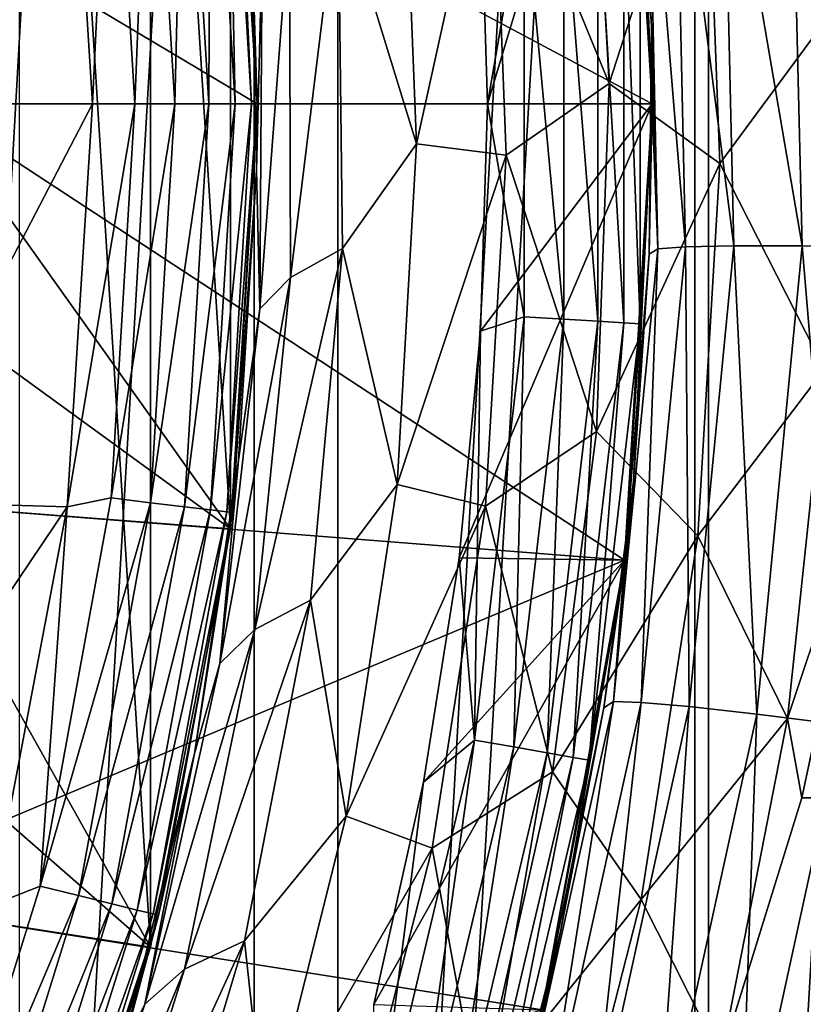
# Model space of a CAD drawing. Header units: millimetres. Extents: x -139 to 106, y -8 to 139.
# Tile 277 of 459: x 9.58 to 11.96, y 67.55 to 70.54. Entities that reach past the tile are written whole.
import ezdxf

# ---------------------------------------------------------------- set-up
doc = ezdxf.new("R2010")
doc.units = ezdxf.units.MM
doc.header["$LTSCALE"] = 53.842063
for name, color, linetype in [('157', 7, 'CONTINUOUS'), ('158', 7, 'CONTINUOUS'), ('159', 7, 'CONTINUOUS'), ('160', 7, 'CONTINUOUS'), ('161', 7, 'CONTINUOUS'), ('164', 7, 'CONTINUOUS'), ('165', 7, 'CONTINUOUS'), ('166', 7, 'CONTINUOUS'), ('167', 7, 'CONTINUOUS'), ('27', 7, 'CONTINUOUS'), ('36', 7, 'CONTINUOUS'), ('37', 7, 'CONTINUOUS'), ('38', 7, 'CONTINUOUS'), ('39', 7, 'CONTINUOUS'), ('497', 7, 'CONTINUOUS'), ('499', 7, 'CONTINUOUS'), ('80', 7, 'CONTINUOUS'), ('84', 7, 'CONTINUOUS'), ('85', 7, 'CONTINUOUS'), ('96', 7, 'CONTINUOUS'), ('97', 7, 'CONTINUOUS')]:
    doc.layers.add(name, color=color, linetype=linetype)

msp = doc.modelspace()

# ---------------------------------------------------------------- linework, layer by layer
at = {"layer": '157', "color": 7, "linetype": 'CONTINUOUS', "true_color": 0x33ccff}
for points in [[(9.2801, 69.6797, -40), (9.3, 70.2879, -40), (10.2188, 68.997, -39), (9.2801, 69.6797, -40)], [(10.2188, 68.997, -39), (9.3, 70.2879, -40), (10.3, 70.2879, -39), (10.2188, 68.997, -39)], [(9.2204, 69.074, -40), (9.2801, 69.6797, -40), (10.2188, 68.997, -39), (9.2204, 69.074, -40)], [(9.1213, 68.4735, -40), (9.2204, 69.074, -40), (9.9764, 67.7264, -39), (9.1213, 68.4735, -40)], [(9.9764, 67.7264, -39), (9.2204, 69.074, -40), (10.2188, 68.997, -39), (9.9764, 67.7264, -39)], [(8.9831, 67.8809, -40), (9.1213, 68.4735, -40), (9.9764, 67.7264, -39), (8.9831, 67.8809, -40)], [(9.5767, 66.4962, -39), (8.9831, 67.8809, -40), (9.9764, 67.7264, -39), (9.5767, 66.4962, -39)]]:
    msp.add_3dface(points, dxfattribs=at)
at = {"layer": '158', "color": 7, "linetype": 'CONTINUOUS', "true_color": 0x33ccff}
for points in [[(10.2188, 68.997, -39), (10.3, 70.2879, -39), (10.2188, 68.9969, -32), (10.2188, 68.997, -39)], [(10.2188, 68.9969, -32), (10.3, 70.2879, -39), (10.3, 70.2879, -32), (10.2188, 68.9969, -32)], [(9.9764, 67.7264, -39), (10.2188, 68.997, -39), (10.2188, 68.9969, -32), (9.9764, 67.7264, -39)], [(9.9764, 67.7263, -32), (9.9764, 67.7264, -39), (10.2188, 68.9969, -32), (9.9764, 67.7263, -32)], [(9.5767, 66.4962, -39), (9.9764, 67.7264, -39), (9.9764, 67.7263, -32), (9.5767, 66.4962, -39)], [(9.5767, 66.4962, -32), (9.5767, 66.4962, -39), (9.9764, 67.7263, -32), (9.5767, 66.4962, -32)]]:
    msp.add_3dface(points, dxfattribs=at)
at = {"layer": '159', "color": 7, "linetype": 'CONTINUOUS', "true_color": 0x33ccff}
for points in [[(10.2188, 71.5789, -32), (10.3, 70.2879, -32), (10.2188, 71.5788, -39), (10.2188, 71.5789, -32)], [(10.3, 70.2879, -32), (10.3, 70.2879, -39), (10.2188, 71.5788, -39), (10.3, 70.2879, -32)]]:
    msp.add_3dface(points, dxfattribs=at)
at = {"layer": '160', "color": 7, "linetype": 'CONTINUOUS', "true_color": 0x33ccff}
for points in [[(10.3, 70.2879, -39), (9.2801, 70.8961, -40), (10.2188, 71.5788, -39), (10.3, 70.2879, -39)], [(9.3, 70.2879, -40), (9.2801, 70.8961, -40), (10.3, 70.2879, -39), (9.3, 70.2879, -40)]]:
    msp.add_3dface(points, dxfattribs=at)
at = {"layer": '161', "color": 7, "linetype": 'CONTINUOUS', "true_color": 0x33ccff}
for points in [[(9.5767, 66.4962, -32), (9.9764, 67.7263, -32), (9.5767, 74.0796, -32), (9.5767, 66.4962, -32)], [(9.9764, 67.7263, -32), (9.9764, 72.8495, -32), (9.5767, 74.0796, -32), (9.9764, 67.7263, -32)], [(9.9764, 67.7263, -32), (10.2188, 68.9969, -32), (9.9764, 72.8495, -32), (9.9764, 67.7263, -32)], [(10.2188, 68.9969, -32), (10.2188, 71.5789, -32), (9.9764, 72.8495, -32), (10.2188, 68.9969, -32)], [(10.2188, 68.9969, -32), (10.3, 70.2879, -32), (10.2188, 71.5789, -32), (10.2188, 68.9969, -32)]]:
    msp.add_3dface(points, dxfattribs=at)
at = {"layer": '164', "color": 7, "linetype": 'CONTINUOUS', "true_color": 0x33ccff}
for points in [[(11.5, 70.2879, -30), (9.2204, 71.5018, -30), (11.4161, 71.6741, -30), (11.5, 70.2879, -30)], [(9.3, 70.2879, -30), (9.2204, 71.5018, -30), (11.5, 70.2879, -30), (9.3, 70.2879, -30)], [(9.2204, 69.074, -30), (9.3, 70.2879, -30), (11.4161, 68.9017, -30), (9.2204, 69.074, -30)], [(9.3, 70.2879, -30), (11.5, 70.2879, -30), (11.4161, 68.9017, -30), (9.3, 70.2879, -30)], [(8.9831, 67.8808, -30), (9.2204, 69.074, -30), (11.4161, 68.9017, -30), (8.9831, 67.8808, -30)], [(11.1658, 67.5356, -30), (8.9831, 67.8808, -30), (11.4161, 68.9017, -30), (11.1658, 67.5356, -30)], [(8.592, 66.7289, -30), (8.9831, 67.8808, -30), (11.1658, 67.5356, -30), (8.592, 66.7289, -30)]]:
    msp.add_3dface(points, dxfattribs=at)
at = {"layer": '165', "color": 7, "linetype": 'CONTINUOUS', "true_color": 0x33ccff}
for points in [[(11.5, 70.2879, -30), (11.4161, 71.6741, -30), (11.5, 70.2879, -28), (11.5, 70.2879, -30)], [(11.5, 70.2879, -28), (11.4161, 71.6741, -30), (11.4161, 71.6741, -28), (11.5, 70.2879, -28)]]:
    msp.add_3dface(points, dxfattribs=at)
at = {"layer": '166', "color": 7, "linetype": 'CONTINUOUS', "true_color": 0x33ccff}
for points in [[(11.4161, 68.9017, -30), (11.5, 70.2879, -30), (11.4161, 68.9017, -28), (11.4161, 68.9017, -30)], [(11.5, 70.2879, -30), (11.5, 70.2879, -28), (11.4161, 68.9017, -28), (11.5, 70.2879, -30)], [(11.1658, 67.5356, -30), (11.4161, 68.9017, -30), (11.1658, 67.5356, -28), (11.1658, 67.5356, -30)], [(11.1658, 67.5356, -28), (11.4161, 68.9017, -30), (11.4161, 68.9017, -28), (11.1658, 67.5356, -28)]]:
    msp.add_3dface(points, dxfattribs=at)
at = {"layer": '167', "color": 7, "linetype": 'CONTINUOUS', "true_color": 0x33ccff}
for points in [[(10.9783, 70.9788, -28), (11, 70.288, -28), (11.4161, 71.6741, -28), (10.9783, 70.9788, -28)], [(11, 70.288, -28), (11.5, 70.2879, -28), (11.4161, 71.6741, -28), (11, 70.288, -28)], [(10.9783, 69.5973, -28), (10.9133, 68.9094, -28), (11.5, 70.2879, -28), (10.9783, 69.5973, -28)], [(11.5, 70.2879, -28), (10.9133, 68.9094, -28), (11.4161, 68.9017, -28), (11.5, 70.2879, -28)], [(11, 70.288, -28), (10.9783, 69.5973, -28), (11.5, 70.2879, -28), (11, 70.288, -28)], [(10.8052, 68.2269, -28), (10.6544, 67.5524, -28), (11.4161, 68.9017, -28), (10.8052, 68.2269, -28)], [(10.6544, 67.5524, -28), (11.1658, 67.5356, -28), (11.4161, 68.9017, -28), (10.6544, 67.5524, -28)], [(10.9133, 68.9094, -28), (10.8052, 68.2269, -28), (11.4161, 68.9017, -28), (10.9133, 68.9094, -28)]]:
    msp.add_3dface(points, dxfattribs=at)
at = {"layer": '27', "color": 8, "linetype": 'CONTINUOUS'}
for points in [[(11.954, 68.1793, 18.3807), (100.5, 68.968, 18.6993), (12.1717, 69.2023, 18.7865), (11.954, 68.1793, 18.3807)], [(100.5, 67.0042, 17.831), (100.5, 68.968, 18.6993), (11.6218, 67.151, 17.9048), (100.5, 67.0042, 17.831)], [(11.6218, 67.151, 17.9048), (100.5, 68.968, 18.6993), (11.7096, 67.3901, 18.0218), (11.6218, 67.151, 17.9048)], [(11.7096, 67.3901, 18.0218), (100.5, 68.968, 18.6993), (11.954, 68.1793, 18.3807), (11.7096, 67.3901, 18.0218)]]:
    msp.add_3dface(points, dxfattribs=at)
at = {"layer": '36', "color": 8, "linetype": 'CONTINUOUS'}
for points in [[(11.3695, 70.3498, 19.4016), (11.309, 71.42, 19.71), (11.0147, 71.215, 19.873), (11.3695, 70.3498, 19.4016)], [(11.3695, 70.3498, 19.4016), (11.6618, 71.2556, 19.5174), (11.309, 71.42, 19.71), (11.3695, 70.3498, 19.4016)], [(11.7055, 70.107, 19.1797), (11.6618, 71.2556, 19.5174), (11.3695, 70.3498, 19.4016), (11.7055, 70.107, 19.1797)], [(11.7055, 70.107, 19.1797), (12.0421, 70.5636, 19.2461), (11.6618, 71.2556, 19.5174), (11.7055, 70.107, 19.1797)], [(10.7838, 70.1666, 19.8243), (10.7419, 71.218, 20.1489), (10.5462, 70.9412, 20.3903), (10.7838, 70.1666, 19.8243)], [(10.7838, 70.1666, 19.8243), (11.0147, 71.215, 19.873), (10.7419, 71.218, 20.1489), (10.7838, 70.1666, 19.8243)], [(11.056, 70.132, 19.5403), (11.0147, 71.215, 19.873), (10.7838, 70.1666, 19.8243), (11.056, 70.132, 19.5403)], [(11.056, 70.132, 19.5403), (11.3695, 70.3498, 19.4016), (11.0147, 71.215, 19.873), (11.056, 70.132, 19.5403)], [(10.2783, 70.9564, 21.4297), (10.298, 70.0865, 21.1616), (10.3155, 70.7716, 21.0381), (10.2783, 70.9564, 21.4297)], [(10.5462, 70.9412, 20.3903), (10.3986, 70.856, 20.7107), (10.4015, 69.7605, 20.3443), (10.5462, 70.9412, 20.3903)], [(10.5589, 69.849, 20.0295), (10.5462, 70.9412, 20.3903), (10.4015, 69.7605, 20.3443), (10.5589, 69.849, 20.0295)], [(10.5589, 69.849, 20.0295), (10.7838, 70.1666, 19.8243), (10.5462, 70.9412, 20.3903), (10.5589, 69.849, 20.0295)], [(10.3155, 70.7716, 21.0381), (10.3083, 69.6653, 20.6659), (10.3986, 70.856, 20.7107), (10.3155, 70.7716, 21.0381)], [(10.3986, 70.856, 20.7107), (10.3083, 69.6653, 20.6659), (10.4015, 69.7605, 20.3443), (10.3986, 70.856, 20.7107)], [(10.3155, 70.7716, 21.0381), (10.298, 70.0865, 21.1616), (10.3083, 69.6653, 20.6659), (10.3155, 70.7716, 21.0381)], [(12.0235, 69.4823, 18.8957), (12.0421, 70.5636, 19.2461), (11.7055, 70.107, 19.1797), (12.0235, 69.4823, 18.8957)], [(11.3306, 69.2931, 19.0244), (11.3695, 70.3498, 19.4016), (11.056, 70.132, 19.5403), (11.3306, 69.2931, 19.0244)], [(11.3306, 69.2931, 19.0244), (11.7055, 70.107, 19.1797), (11.3695, 70.3498, 19.4016), (11.3306, 69.2931, 19.0244)], [(10.725, 69.132, 19.4281), (10.7838, 70.1666, 19.8243), (10.5589, 69.849, 20.0295), (10.725, 69.132, 19.4281)], [(10.725, 69.132, 19.4281), (11.056, 70.132, 19.5403), (10.7838, 70.1666, 19.8243), (10.725, 69.132, 19.4281)], [(10.9932, 69.0659, 19.1346), (11.056, 70.132, 19.5403), (10.725, 69.132, 19.4281), (10.9932, 69.0659, 19.1346)], [(10.9932, 69.0659, 19.1346), (11.3306, 69.2931, 19.0244), (11.056, 70.132, 19.5403), (10.9932, 69.0659, 19.1346)], [(10.298, 70.0865, 21.1616), (10.243, 69.2055, 20.8338), (10.3083, 69.6653, 20.6659), (10.298, 70.0865, 21.1616)], [(11.6386, 68.9755, 18.7677), (11.7055, 70.107, 19.1797), (11.3306, 69.2931, 19.0244), (11.6386, 68.9755, 18.7677)], [(11.6386, 68.9755, 18.7677), (12.0235, 69.4823, 18.8957), (11.7055, 70.107, 19.1797), (11.6386, 68.9755, 18.7677)], [(10.4616, 68.7801, 19.5911), (10.5589, 69.849, 20.0295), (10.2925, 68.691, 19.8996), (10.4616, 68.7801, 19.5911)], [(10.5589, 69.849, 20.0295), (10.4015, 69.7605, 20.3443), (10.2925, 68.691, 19.8996), (10.5589, 69.849, 20.0295)], [(10.4616, 68.7801, 19.5911), (10.725, 69.132, 19.4281), (10.5589, 69.849, 20.0295), (10.4616, 68.7801, 19.5911)], [(10.3083, 69.6653, 20.6659), (10.1864, 68.588, 20.2148), (10.4015, 69.7605, 20.3443), (10.3083, 69.6653, 20.6659)], [(10.4015, 69.7605, 20.3443), (10.1864, 68.588, 20.2148), (10.2925, 68.691, 19.8996), (10.4015, 69.7605, 20.3443)], [(10.3083, 69.6653, 20.6659), (10.243, 69.2055, 20.8338), (10.1864, 68.588, 20.2148), (10.3083, 69.6653, 20.6659)], [(11.9104, 68.4204, 18.4851), (12.0235, 69.4823, 18.8957), (11.6386, 68.9755, 18.7677), (11.9104, 68.4204, 18.4851)], [(11.9104, 68.4204, 18.4851), (12.1717, 69.2023, 18.7865), (12.0235, 69.4823, 18.8957), (11.9104, 68.4204, 18.4851)], [(11.1965, 68.2587, 18.5837), (11.3306, 69.2931, 19.0244), (10.9932, 69.0659, 19.1346), (11.1965, 68.2587, 18.5837)], [(11.1965, 68.2587, 18.5837), (11.6386, 68.9755, 18.7677), (11.3306, 69.2931, 19.0244), (11.1965, 68.2587, 18.5837)], [(10.243, 69.2055, 20.8338), (10.1093, 68.3147, 20.4422), (10.1864, 68.588, 20.2148), (10.243, 69.2055, 20.8338)], [(11.954, 68.1793, 18.3807), (12.1717, 69.2023, 18.7865), (11.9104, 68.4204, 18.4851), (11.954, 68.1793, 18.3807)], [(10.5707, 68.1239, 18.9667), (10.725, 69.132, 19.4281), (10.4616, 68.7801, 19.5911), (10.5707, 68.1239, 18.9667)], [(10.5707, 68.1239, 18.9667), (10.9932, 69.0659, 19.1346), (10.725, 69.132, 19.4281), (10.5707, 68.1239, 18.9667)], [(10.8313, 68.0264, 18.6623), (10.9932, 69.0659, 19.1346), (10.5707, 68.1239, 18.9667), (10.8313, 68.0264, 18.6623)], [(10.8313, 68.0264, 18.6623), (11.1965, 68.2587, 18.5837), (10.9932, 69.0659, 19.1346), (10.8313, 68.0264, 18.6623)], [(11.466, 67.8709, 18.2878), (11.6386, 68.9755, 18.7677), (11.1965, 68.2587, 18.5837), (11.466, 67.8709, 18.2878)], [(11.466, 67.8709, 18.2878), (11.9104, 68.4204, 18.4851), (11.6386, 68.9755, 18.7677), (11.466, 67.8709, 18.2878)], [(10.2613, 67.7458, 19.0834), (10.4616, 68.7801, 19.5911), (10.0794, 67.6595, 19.3854), (10.2613, 67.7458, 19.0834)], [(10.4616, 68.7801, 19.5911), (10.2925, 68.691, 19.8996), (10.0794, 67.6595, 19.3854), (10.4616, 68.7801, 19.5911)], [(10.2613, 67.7458, 19.0834), (10.5707, 68.1239, 18.9667), (10.4616, 68.7801, 19.5911), (10.2613, 67.7458, 19.0834)], [(10.1864, 68.588, 20.2148), (9.9587, 67.5526, 19.6939), (10.2925, 68.691, 19.8996), (10.1864, 68.588, 20.2148)], [(10.2925, 68.691, 19.8996), (9.9587, 67.5526, 19.6939), (10.0794, 67.6595, 19.3854), (10.2925, 68.691, 19.8996)], [(10.1864, 68.588, 20.2148), (10.1093, 68.3147, 20.4422), (9.9587, 67.5526, 19.6939), (10.1864, 68.588, 20.2148)], [(11.7096, 67.3901, 18.0218), (11.9104, 68.4204, 18.4851), (11.466, 67.8709, 18.2878), (11.7096, 67.3901, 18.0218)], [(11.7096, 67.3901, 18.0218), (11.954, 68.1793, 18.3807), (11.9104, 68.4204, 18.4851), (11.7096, 67.3901, 18.0218)], [(10.1093, 68.3147, 20.4422), (9.8914, 67.4154, 19.9816), (9.9587, 67.5526, 19.6939), (10.1093, 68.3147, 20.4422)], [(10.9718, 67.2542, 18.0859), (11.1965, 68.2587, 18.5837), (10.8313, 68.0264, 18.6623), (10.9718, 67.2542, 18.0859)], [(10.9718, 67.2542, 18.0859), (11.466, 67.8709, 18.2878), (11.1965, 68.2587, 18.5837), (10.9718, 67.2542, 18.0859)], [(10.3264, 67.1503, 18.4476), (10.5707, 68.1239, 18.9667), (10.2613, 67.7458, 19.0834), (10.3264, 67.1503, 18.4476)], [(10.3264, 67.1503, 18.4476), (10.8313, 68.0264, 18.6623), (10.5707, 68.1239, 18.9667), (10.3264, 67.1503, 18.4476)], [(10.5756, 67.0216, 18.131), (10.8313, 68.0264, 18.6623), (10.3264, 67.1503, 18.4476), (10.5756, 67.0216, 18.131)], [(10.5756, 67.0216, 18.131), (10.9718, 67.2542, 18.0859), (10.8313, 68.0264, 18.6623), (10.5756, 67.0216, 18.131)], [(11.1929, 66.8015, 17.7479), (11.466, 67.8709, 18.2878), (10.9718, 67.2542, 18.0859), (11.1929, 66.8015, 17.7479)], [(11.1929, 66.8015, 17.7479), (11.7096, 67.3901, 18.0218), (11.466, 67.8709, 18.2878), (11.1929, 66.8015, 17.7479)], [(9.9652, 66.7545, 18.5156), (10.2613, 67.7458, 19.0834), (9.7705, 66.6748, 18.8114), (9.9652, 66.7545, 18.5156)], [(10.2613, 67.7458, 19.0834), (10.0794, 67.6595, 19.3854), (9.7705, 66.6748, 18.8114), (10.2613, 67.7458, 19.0834)], [(9.9652, 66.7545, 18.5156), (10.3264, 67.1503, 18.4476), (10.2613, 67.7458, 19.0834), (9.9652, 66.7545, 18.5156)], [(9.9587, 67.5526, 19.6939), (9.6345, 66.5681, 19.1136), (10.0794, 67.6595, 19.3854), (9.9587, 67.5526, 19.6939)], [(10.0794, 67.6595, 19.3854), (9.6345, 66.5681, 19.1136), (9.7705, 66.6748, 18.8114), (10.0794, 67.6595, 19.3854)], [(9.8914, 67.4154, 19.9816), (9.5824, 66.5104, 19.4474), (9.9587, 67.5526, 19.6939), (9.8914, 67.4154, 19.9816)], [(9.9587, 67.5526, 19.6939), (9.5824, 66.5104, 19.4474), (9.6345, 66.5681, 19.1136), (9.9587, 67.5526, 19.6939)]]:
    msp.add_3dface(points, dxfattribs=at)
at = {"layer": '37', "color": 8, "linetype": 'CONTINUOUS'}
for points in [[(10.3, 70.2878, 34.5), (10.2783, 70.9564, 21.4297), (10.2249, 71.5293, 34.5), (10.3, 70.2878, 34.5)], [(10.298, 70.0865, 21.1616), (10.2783, 70.9564, 21.4297), (10.3, 70.2878, 30), (10.298, 70.0865, 21.1616)], [(10.3, 70.2878, 30), (10.2783, 70.9564, 21.4297), (10.3, 70.2878, 34.5), (10.3, 70.2878, 30)], [(10.2249, 69.0462, 30), (10.298, 70.0865, 21.1616), (10.3, 70.2878, 30), (10.2249, 69.0462, 30)], [(10.243, 69.2055, 20.8338), (10.298, 70.0865, 21.1616), (10.2249, 69.0462, 30), (10.243, 69.2055, 20.8338)], [(10.1093, 68.3147, 20.4422), (10.243, 69.2055, 20.8338), (10.2249, 69.0462, 30), (10.1093, 68.3147, 20.4422)], [(10.0007, 67.8228, 30), (10.1093, 68.3147, 20.4422), (10.2249, 69.0462, 30), (10.0007, 67.8228, 30)], [(9.8914, 67.4154, 19.9816), (10.1093, 68.3147, 20.4422), (10.0007, 67.8228, 30), (9.8914, 67.4154, 19.9816)], [(9.6307, 66.6353, 30), (9.8914, 67.4154, 19.9816), (10.0007, 67.8228, 30), (9.6307, 66.6353, 30)]]:
    msp.add_3dface(points, dxfattribs=at)
at = {"layer": '38', "color": 8, "linetype": 'CONTINUOUS'}
for points in [[(10.1534, 70.2878, 34.8537), (10.1583, 71.5212, 34.7501), (10.0793, 71.5116, 34.8537), (10.1534, 70.2878, 34.8537)], [(10.2329, 70.2878, 34.7501), (10.1583, 71.5212, 34.7501), (10.1534, 70.2878, 34.8537), (10.2329, 70.2878, 34.7501)], [(10.2329, 70.2878, 34.7501), (10.208, 71.5272, 34.6294), (10.1583, 71.5212, 34.7501), (10.2329, 70.2878, 34.7501)], [(10.283, 70.2878, 34.6294), (10.2249, 71.5293, 34.5), (10.208, 71.5272, 34.6294), (10.283, 70.2878, 34.6294)], [(10.283, 70.2878, 34.6294), (10.208, 71.5272, 34.6294), (10.2329, 70.2878, 34.7501), (10.283, 70.2878, 34.6294)], [(10.3, 70.2878, 34.5), (10.2249, 71.5293, 34.5), (10.283, 70.2878, 34.6294), (10.3, 70.2878, 34.5)], [(9.8, 70.2878, 35), (9.8565, 71.4846, 34.9831), (9.7232, 71.5119, 35), (9.8, 70.2878, 35)], [(9.8565, 71.4846, 34.9831), (9.9289, 70.2878, 34.9831), (9.9764, 71.4991, 34.9332), (9.8565, 71.4846, 34.9831)], [(9.9289, 70.2878, 34.9831), (10.0497, 70.2878, 34.9332), (9.9764, 71.4991, 34.9332), (9.9289, 70.2878, 34.9831)], [(10.0497, 70.2878, 34.9332), (10.0793, 71.5116, 34.8537), (9.9764, 71.4991, 34.9332), (10.0497, 70.2878, 34.9332)], [(10.1534, 70.2878, 34.8537), (10.0793, 71.5116, 34.8537), (10.0497, 70.2878, 34.9332), (10.1534, 70.2878, 34.8537)], [(9.9289, 70.2878, 34.9831), (9.8565, 71.4846, 34.9831), (9.8, 70.2878, 35), (9.9289, 70.2878, 34.9831)]]:
    msp.add_3dface(points, dxfattribs=at)
at = {"layer": '39', "color": 8, "linetype": 'CONTINUOUS'}
for points in [[(9.25, 70.2879, 35), (9.7232, 71.5119, 35), (9.1709, 71.4953, 35), (9.25, 70.2879, 35)], [(9.8, 70.2878, 35), (9.7232, 71.5119, 35), (9.25, 70.2879, 35), (9.8, 70.2878, 35)], [(9.1709, 69.0805, 35), (9.8, 70.2878, 35), (9.25, 70.2879, 35), (9.1709, 69.0805, 35)], [(9.7232, 69.0636, 35), (9.8, 70.2878, 35), (9.1709, 69.0805, 35), (9.7232, 69.0636, 35)], [(8.9348, 67.8938, 35), (9.7232, 69.0636, 35), (9.1709, 69.0805, 35), (8.9348, 67.8938, 35)], [(9.4929, 67.8538, 35), (9.7232, 69.0636, 35), (8.9348, 67.8938, 35), (9.4929, 67.8538, 35)]]:
    msp.add_3dface(points, dxfattribs=at)
at = {"layer": '497', "color": 7, "linetype": 'CONTINUOUS', "true_color": 0xe0f2ff}
for points in [[(10.5454, 80.24, 98.9082), (9.3185, 59.1786, 98.9082), (9.3185, 81.3972, 98.9082), (10.5454, 80.24, 98.9082)], [(10.5454, 60.3358, 98.9082), (9.3185, 59.1786, 98.9082), (10.5454, 80.24, 98.9082), (10.5454, 60.3358, 98.9082)], [(11.6297, 78.9482, 98.9082), (10.5454, 60.3358, 98.9082), (10.5454, 80.24, 98.9082), (11.6297, 78.9482, 98.9082)], [(11.6297, 61.6276, 98.9082), (10.5454, 60.3358, 98.9082), (11.6297, 78.9482, 98.9082), (11.6297, 61.6276, 98.9082)], [(12.5566, 77.5392, 98.9082), (11.6297, 61.6276, 98.9082), (11.6297, 78.9482, 98.9082), (12.5566, 77.5392, 98.9082)], [(12.5566, 63.0366, 98.9082), (11.6297, 61.6276, 98.9082), (12.5566, 77.5392, 98.9082), (12.5566, 63.0366, 98.9082)]]:
    msp.add_3dface(points, dxfattribs=at)
at = {"layer": '499', "color": 7, "linetype": 'CONTINUOUS', "true_color": 0xe0f2ff}
for points in [[(10.2909, 83.1855, 188.9082), (8.7816, 84.2569, 188.9082), (8.7816, 56.3189, 188.9082), (10.2909, 83.1855, 188.9082)], [(10.291, 57.3904, 188.9082), (10.2909, 83.1855, 188.9082), (8.7816, 56.3189, 188.9082), (10.291, 57.3904, 188.9082)], [(11.6707, 81.9517, 188.9082), (10.2909, 83.1855, 188.9082), (10.291, 57.3904, 188.9082), (11.6707, 81.9517, 188.9082)], [(11.6708, 58.6241, 188.9082), (11.6707, 81.9517, 188.9082), (10.291, 57.3904, 188.9082), (11.6708, 58.6241, 188.9082)], [(12.9035, 80.5714, 188.9082), (11.6707, 81.9517, 188.9082), (11.6708, 58.6241, 188.9082), (12.9035, 80.5714, 188.9082)], [(12.9036, 60.0045, 188.9082), (12.9035, 80.5714, 188.9082), (11.6708, 58.6241, 188.9082), (12.9036, 60.0045, 188.9082)]]:
    msp.add_3dface(points, dxfattribs=at)
at = {"layer": '80', "color": 8, "linetype": 'CONTINUOUS'}
for points in [[(12.2158, 69.8532, -20.3724), (11.921, 71.2843, -20.67), (12.1807, 71.3106, -20.4096), (12.2158, 69.8532, -20.3724)], [(11.9548, 69.8564, -20.6328), (11.715, 71.2617, -20.9711), (11.921, 71.2843, -20.67), (11.9548, 69.8564, -20.6328)], [(11.9548, 69.8564, -20.6328), (11.921, 71.2843, -20.67), (12.2158, 69.8532, -20.3724), (11.9548, 69.8564, -20.6328)], [(11.7475, 69.8564, -20.9339), (11.5701, 71.2435, -21.2964), (11.715, 71.2617, -20.9711), (11.7475, 69.8564, -20.9339)], [(11.7475, 69.8564, -20.9339), (11.715, 71.2617, -20.9711), (11.9548, 69.8564, -20.6328), (11.7475, 69.8564, -20.9339)], [(11.5174, 69.8478, -21.5911), (11.4625, 71.2152, -21.9488), (11.4872, 71.2303, -21.6285), (11.5174, 69.8478, -21.5911)], [(11.6014, 69.8534, -21.2591), (11.4872, 71.2303, -21.6285), (11.5701, 71.2435, -21.2964), (11.6014, 69.8534, -21.2591)], [(11.5174, 69.8478, -21.5911), (11.4872, 71.2303, -21.6285), (11.6014, 69.8534, -21.2591), (11.5174, 69.8478, -21.5911)], [(11.6014, 69.8534, -21.2591), (11.5701, 71.2435, -21.2964), (11.7475, 69.8564, -20.9339), (11.6014, 69.8534, -21.2591)], [(11.4976, 70.5238, -21.9315), (11.4625, 71.2152, -21.9488), (11.5174, 69.8478, -21.5911), (11.4976, 70.5238, -21.9315)], [(11.491, 69.8319, -21.9112), (11.4976, 70.5238, -21.9315), (11.5174, 69.8478, -21.5911), (11.491, 69.8319, -21.9112)], [(11.3819, 68.4722, -21.5424), (11.491, 69.8319, -21.9112), (11.5174, 69.8478, -21.5911), (11.3819, 68.4722, -21.5424)], [(11.3819, 68.4722, -21.5424), (11.5174, 69.8478, -21.5911), (11.4662, 68.4697, -21.2105), (11.3819, 68.4722, -21.5424)], [(11.4662, 68.4697, -21.2105), (11.5174, 69.8478, -21.5911), (11.6014, 69.8534, -21.2591), (11.4662, 68.4697, -21.2105)], [(11.4662, 68.4697, -21.2105), (11.6014, 69.8534, -21.2591), (11.612, 68.4571, -20.8853), (11.4662, 68.4697, -21.2105)], [(11.612, 68.4571, -20.8853), (11.6014, 69.8534, -21.2591), (11.7475, 69.8564, -20.9339), (11.612, 68.4571, -20.8853)], [(11.612, 68.4571, -20.8853), (11.7475, 69.8564, -20.9339), (11.8181, 68.434, -20.5843), (11.612, 68.4571, -20.8853)], [(11.8181, 68.434, -20.5843), (11.7475, 69.8564, -20.9339), (11.9548, 69.8564, -20.6328), (11.8181, 68.434, -20.5843)], [(11.8181, 68.434, -20.5843), (11.9548, 69.8564, -20.6328), (12.0771, 68.4011, -20.324), (11.8181, 68.434, -20.5843)], [(12.0771, 68.4011, -20.324), (11.9548, 69.8564, -20.6328), (12.2158, 69.8532, -20.3724), (12.0771, 68.4011, -20.324)], [(11.4427, 69.1411, -21.888), (11.491, 69.8319, -21.9112), (11.3819, 68.4722, -21.5424), (11.4427, 69.1411, -21.888)], [(11.3528, 68.4537, -21.8623), (11.4427, 69.1411, -21.888), (11.3819, 68.4722, -21.5424), (11.3528, 68.4537, -21.8623)], [(11.083, 67.1236, -21.4866), (11.3528, 68.4537, -21.8623), (11.3819, 68.4722, -21.5424), (11.083, 67.1236, -21.4866)], [(11.083, 67.1236, -21.4866), (11.3819, 68.4722, -21.5424), (11.1666, 67.1119, -21.1547), (11.083, 67.1236, -21.4866)], [(11.1666, 67.1119, -21.1547), (11.3819, 68.4722, -21.5424), (11.4662, 68.4697, -21.2105), (11.1666, 67.1119, -21.1547)], [(11.1666, 67.1119, -21.1547), (11.4662, 68.4697, -21.2105), (11.3101, 67.0829, -20.8296), (11.1666, 67.1119, -21.1547)], [(11.3101, 67.0829, -20.8296), (11.4662, 68.4697, -21.2105), (11.612, 68.4571, -20.8853), (11.3101, 67.0829, -20.8296)], [(11.2215, 67.7725, -21.8348), (11.3528, 68.4537, -21.8623), (11.083, 67.1236, -21.4866), (11.2215, 67.7725, -21.8348)], [(11.3101, 67.0829, -20.8296), (11.612, 68.4571, -20.8853), (11.5122, 67.0362, -20.5286), (11.3101, 67.0829, -20.8296)], [(11.5122, 67.0362, -20.5286), (11.612, 68.4571, -20.8853), (11.8181, 68.434, -20.5843), (11.5122, 67.0362, -20.5286)], [(11.5122, 67.0362, -20.5286), (11.8181, 68.434, -20.5843), (11.7656, 66.9733, -20.2683), (11.5122, 67.0362, -20.5286)], [(11.7656, 66.9733, -20.2683), (11.8181, 68.434, -20.5843), (12.0771, 68.4011, -20.324), (11.7656, 66.9733, -20.2683)], [(11.7656, 66.9733, -20.2683), (12.0771, 68.4011, -20.324), (12.0576, 66.8973, -20.0618), (11.7656, 66.9733, -20.2683)], [(11.0494, 67.1003, -21.8061), (11.2215, 67.7725, -21.8348), (11.083, 67.1236, -21.4866), (11.0494, 67.1003, -21.8061)]]:
    msp.add_3dface(points, dxfattribs=at)
at = {"layer": '84', "color": 8, "linetype": 'CONTINUOUS'}
for points in [[(11.4162, 71.6741, -27.5), (11.5, 70.2879, -27.5), (11.4637, 70.9556, -27.6289), (11.4162, 71.6741, -27.5)], [(11, 70.288, -28), (10.9783, 70.9788, -28), (11.1106, 70.935, -27.983), (11, 70.288, -28)], [(11.4139, 70.9527, -27.7497), (11.4139, 69.6231, -27.7497), (11.3345, 70.9481, -27.8534), (11.4139, 70.9527, -27.7497)], [(11.4637, 70.9556, -27.6289), (11.4637, 69.6202, -27.6289), (11.4139, 70.9527, -27.7497), (11.4637, 70.9556, -27.6289)], [(11.4139, 70.9527, -27.7497), (11.4637, 69.6202, -27.6289), (11.4139, 69.6231, -27.7497), (11.4139, 70.9527, -27.7497)], [(11.4637, 70.9556, -27.6289), (11.5, 70.2879, -27.5), (11.4637, 69.6202, -27.6289), (11.4637, 70.9556, -27.6289)], [(11.1106, 69.6408, -27.983), (11, 70.288, -28), (11.1106, 70.935, -27.983), (11.1106, 69.6408, -27.983)], [(11.1106, 70.935, -27.983), (11.2311, 70.942, -27.9329), (11.2311, 69.6338, -27.9329), (11.1106, 70.935, -27.983)], [(11.1106, 69.6408, -27.983), (11.1106, 70.935, -27.983), (11.2311, 69.6338, -27.9329), (11.1106, 69.6408, -27.983)], [(11.3345, 70.9481, -27.8534), (11.3345, 69.6277, -27.8534), (11.2311, 70.942, -27.9329), (11.3345, 70.9481, -27.8534)], [(11.2311, 70.942, -27.9329), (11.3345, 69.6277, -27.8534), (11.2311, 69.6338, -27.9329), (11.2311, 70.942, -27.9329)], [(11.3345, 70.9481, -27.8534), (11.4139, 69.6231, -27.7497), (11.3345, 69.6277, -27.8534), (11.3345, 70.9481, -27.8534)], [(10.9783, 69.5973, -28), (11, 70.288, -28), (11.1106, 69.6408, -27.983), (10.9783, 69.5973, -28)], [(11.5, 70.2879, -27.5), (11.4162, 68.9017, -27.5), (11.4637, 69.6202, -27.6289), (11.5, 70.2879, -27.5)], [(10.9603, 68.3553, -27.983), (10.9783, 69.5973, -28), (11.1106, 69.6408, -27.983), (10.9603, 68.3553, -27.983)], [(10.9603, 68.3553, -27.983), (11.1106, 69.6408, -27.983), (11.0792, 68.3343, -27.9329), (10.9603, 68.3553, -27.983)], [(11.1106, 69.6408, -27.983), (11.2311, 69.6338, -27.9329), (11.0792, 68.3343, -27.9329), (11.1106, 69.6408, -27.983)], [(11.2311, 69.6338, -27.9329), (11.1812, 68.3163, -27.8534), (11.0792, 68.3343, -27.9329), (11.2311, 69.6338, -27.9329)], [(11.3345, 69.6277, -27.8534), (11.1812, 68.3163, -27.8534), (11.2311, 69.6338, -27.9329), (11.3345, 69.6277, -27.8534)], [(11.3345, 69.6277, -27.8534), (11.2595, 68.3025, -27.7497), (11.1812, 68.3163, -27.8534), (11.3345, 69.6277, -27.8534)], [(11.4139, 69.6231, -27.7497), (11.2595, 68.3025, -27.7497), (11.3345, 69.6277, -27.8534), (11.4139, 69.6231, -27.7497)], [(11.4139, 69.6231, -27.7497), (11.3086, 68.2939, -27.6289), (11.2595, 68.3025, -27.7497), (11.4139, 69.6231, -27.7497)], [(11.4637, 69.6202, -27.6289), (11.3086, 68.2939, -27.6289), (11.4139, 69.6231, -27.7497), (11.4637, 69.6202, -27.6289)], [(11.4637, 69.6202, -27.6289), (11.4162, 68.9017, -27.5), (11.3086, 68.2939, -27.6289), (11.4637, 69.6202, -27.6289)], [(10.9133, 68.9094, -28), (10.9783, 69.5973, -28), (10.9603, 68.3553, -27.983), (10.9133, 68.9094, -28)], [(10.8052, 68.2269, -28), (10.9133, 68.9094, -28), (10.9603, 68.3553, -27.983), (10.8052, 68.2269, -28)], [(11.4162, 68.9017, -27.5), (11.1658, 67.5358, -27.5), (11.3086, 68.2939, -27.6289), (11.4162, 68.9017, -27.5)], [(10.6619, 67.0959, -27.983), (10.8052, 68.2269, -28), (10.9603, 68.3553, -27.983), (10.6619, 67.0959, -27.983)], [(10.6619, 67.0959, -27.983), (10.9603, 68.3553, -27.983), (10.7775, 67.0613, -27.9329), (10.6619, 67.0959, -27.983)], [(10.9603, 68.3553, -27.983), (11.0792, 68.3343, -27.9329), (10.7775, 67.0613, -27.9329), (10.9603, 68.3553, -27.983)], [(11.0792, 68.3343, -27.9329), (10.8768, 67.0316, -27.8534), (10.7775, 67.0613, -27.9329), (11.0792, 68.3343, -27.9329)], [(11.1812, 68.3163, -27.8534), (10.8768, 67.0316, -27.8534), (11.0792, 68.3343, -27.9329), (11.1812, 68.3163, -27.8534)], [(11.1812, 68.3163, -27.8534), (10.9529, 67.0088, -27.7497), (10.8768, 67.0316, -27.8534), (11.1812, 68.3163, -27.8534)], [(11.2595, 68.3025, -27.7497), (10.9529, 67.0088, -27.7497), (11.1812, 68.3163, -27.8534), (11.2595, 68.3025, -27.7497)], [(11.2595, 68.3025, -27.7497), (11.0007, 66.9945, -27.6289), (10.9529, 67.0088, -27.7497), (11.2595, 68.3025, -27.7497)], [(11.3086, 68.2939, -27.6289), (11.0007, 66.9945, -27.6289), (11.2595, 68.3025, -27.7497), (11.3086, 68.2939, -27.6289)], [(11.3086, 68.2939, -27.6289), (11.1658, 67.5358, -27.5), (11.0007, 66.9945, -27.6289), (11.3086, 68.2939, -27.6289)], [(10.6544, 67.5524, -28), (10.8052, 68.2269, -28), (10.6619, 67.0959, -27.983), (10.6544, 67.5524, -28)]]:
    msp.add_3dface(points, dxfattribs=at)
at = {"layer": '85', "color": 8, "linetype": 'CONTINUOUS'}
for points in [[(11.4625, 71.2152, -21.9488), (11.4976, 70.5238, -21.9315), (11.4162, 71.6741, -27.5), (11.4625, 71.2152, -21.9488)], [(11.4976, 70.5238, -21.9315), (11.5, 70.2879, -27.5), (11.4162, 71.6741, -27.5), (11.4976, 70.5238, -21.9315)], [(11.4976, 70.5238, -21.9315), (11.491, 69.8319, -21.9112), (11.5, 70.2879, -27.5), (11.4976, 70.5238, -21.9315)], [(11.4427, 69.1411, -21.888), (11.4162, 68.9017, -27.5), (11.5, 70.2879, -27.5), (11.4427, 69.1411, -21.888)], [(11.491, 69.8319, -21.9112), (11.4427, 69.1411, -21.888), (11.5, 70.2879, -27.5), (11.491, 69.8319, -21.9112)], [(11.4427, 69.1411, -21.888), (11.3528, 68.4537, -21.8623), (11.4162, 68.9017, -27.5), (11.4427, 69.1411, -21.888)], [(11.2215, 67.7725, -21.8348), (11.1658, 67.5358, -27.5), (11.4162, 68.9017, -27.5), (11.2215, 67.7725, -21.8348)], [(11.3528, 68.4537, -21.8623), (11.2215, 67.7725, -21.8348), (11.4162, 68.9017, -27.5), (11.3528, 68.4537, -21.8623)], [(11.2215, 67.7725, -21.8348), (11.0494, 67.1003, -21.8061), (11.1658, 67.5358, -27.5), (11.2215, 67.7725, -21.8348)]]:
    msp.add_3dface(points, dxfattribs=at)
at = {"layer": '96', "color": 8, "linetype": 'CONTINUOUS'}
for points in [[(9.9289, 70.2878, 34.9831), (9.8, 70.2878, 35), (9.7232, 69.0636, 35), (9.9289, 70.2878, 34.9831)], [(9.9289, 70.2878, 34.9831), (9.7232, 69.0636, 35), (9.8565, 69.091, 34.9831), (9.9289, 70.2878, 34.9831)], [(10.0497, 70.2878, 34.9332), (9.9289, 70.2878, 34.9831), (9.8565, 69.091, 34.9831), (10.0497, 70.2878, 34.9332)], [(10.0497, 70.2878, 34.9332), (9.8565, 69.091, 34.9831), (9.9764, 69.0764, 34.9332), (10.0497, 70.2878, 34.9332)], [(10.1534, 70.2878, 34.8537), (10.0497, 70.2878, 34.9332), (9.9764, 69.0764, 34.9332), (10.1534, 70.2878, 34.8537)], [(10.0793, 69.0639, 34.8537), (10.1534, 70.2878, 34.8537), (9.9764, 69.0764, 34.9332), (10.0793, 69.0639, 34.8537)], [(10.2329, 70.2878, 34.7501), (10.1534, 70.2878, 34.8537), (10.0793, 69.0639, 34.8537), (10.2329, 70.2878, 34.7501)], [(10.1583, 69.0543, 34.7501), (10.2329, 70.2878, 34.7501), (10.0793, 69.0639, 34.8537), (10.1583, 69.0543, 34.7501)], [(10.283, 70.2878, 34.6294), (10.2329, 70.2878, 34.7501), (10.1583, 69.0543, 34.7501), (10.283, 70.2878, 34.6294)], [(10.208, 69.0483, 34.6294), (10.283, 70.2878, 34.6294), (10.1583, 69.0543, 34.7501), (10.208, 69.0483, 34.6294)], [(10.3, 70.2878, 34.5), (10.283, 70.2878, 34.6294), (10.208, 69.0483, 34.6294), (10.3, 70.2878, 34.5)], [(10.2249, 69.0462, 34.5), (10.3, 70.2878, 34.5), (10.208, 69.0483, 34.6294), (10.2249, 69.0462, 34.5)], [(9.8565, 69.091, 34.9831), (9.7232, 69.0636, 35), (9.6404, 67.9116, 34.9831), (9.8565, 69.091, 34.9831)], [(9.8565, 69.091, 34.9831), (9.6404, 67.9116, 34.9831), (9.9764, 69.0764, 34.9332), (9.8565, 69.091, 34.9831)], [(9.6404, 67.9116, 34.9831), (9.7576, 67.8827, 34.9332), (9.9764, 69.0764, 34.9332), (9.6404, 67.9116, 34.9831)], [(9.7576, 67.8827, 34.9332), (10.0793, 69.0639, 34.8537), (9.9764, 69.0764, 34.9332), (9.7576, 67.8827, 34.9332)], [(9.7232, 69.0636, 35), (9.4929, 67.8538, 35), (9.6404, 67.9116, 34.9831), (9.7232, 69.0636, 35)], [(9.8583, 67.8579, 34.8537), (10.0793, 69.0639, 34.8537), (9.7576, 67.8827, 34.9332), (9.8583, 67.8579, 34.8537)], [(9.8583, 67.8579, 34.8537), (10.1583, 69.0543, 34.7501), (10.0793, 69.0639, 34.8537), (9.8583, 67.8579, 34.8537)], [(9.9356, 67.8389, 34.7501), (10.1583, 69.0543, 34.7501), (9.8583, 67.8579, 34.8537), (9.9356, 67.8389, 34.7501)], [(9.9356, 67.8389, 34.7501), (10.208, 69.0483, 34.6294), (10.1583, 69.0543, 34.7501), (9.9356, 67.8389, 34.7501)], [(9.9842, 67.8269, 34.6294), (10.208, 69.0483, 34.6294), (9.9356, 67.8389, 34.7501), (9.9842, 67.8269, 34.6294)], [(9.9842, 67.8269, 34.6294), (10.2249, 69.0462, 34.5), (10.208, 69.0483, 34.6294), (9.9842, 67.8269, 34.6294)], [(10.0007, 67.8228, 34.5), (10.2249, 69.0462, 34.5), (9.9842, 67.8269, 34.6294), (10.0007, 67.8228, 34.5)], [(9.6404, 67.9116, 34.9831), (9.4929, 67.8538, 35), (9.2837, 66.7669, 34.9831), (9.6404, 67.9116, 34.9831)], [(9.6404, 67.9116, 34.9831), (9.2837, 66.7669, 34.9831), (9.7576, 67.8827, 34.9332), (9.6404, 67.9116, 34.9831)], [(9.2837, 66.7669, 34.9831), (9.3966, 66.7241, 34.9332), (9.7576, 67.8827, 34.9332), (9.2837, 66.7669, 34.9831)], [(9.3966, 66.7241, 34.9332), (9.8583, 67.8579, 34.8537), (9.7576, 67.8827, 34.9332), (9.3966, 66.7241, 34.9332)], [(9.4936, 66.6873, 34.8537), (9.8583, 67.8579, 34.8537), (9.3966, 66.7241, 34.9332), (9.4936, 66.6873, 34.8537)], [(9.4936, 66.6873, 34.8537), (9.9356, 67.8389, 34.7501), (9.8583, 67.8579, 34.8537), (9.4936, 66.6873, 34.8537)], [(9.568, 66.6591, 34.7501), (9.9356, 67.8389, 34.7501), (9.4936, 66.6873, 34.8537), (9.568, 66.6591, 34.7501)], [(9.568, 66.6591, 34.7501), (9.9842, 67.8269, 34.6294), (9.9356, 67.8389, 34.7501), (9.568, 66.6591, 34.7501)], [(9.6147, 66.6414, 34.6294), (9.9842, 67.8269, 34.6294), (9.568, 66.6591, 34.7501), (9.6147, 66.6414, 34.6294)], [(9.6147, 66.6414, 34.6294), (10.0007, 67.8228, 34.5), (9.9842, 67.8269, 34.6294), (9.6147, 66.6414, 34.6294)], [(9.6307, 66.6353, 34.5), (10.0007, 67.8228, 34.5), (9.6147, 66.6414, 34.6294), (9.6307, 66.6353, 34.5)]]:
    msp.add_3dface(points, dxfattribs=at)
at = {"layer": '97', "color": 8, "linetype": 'CONTINUOUS'}
for points in [[(10.2249, 69.0462, 30), (10.3, 70.2878, 30), (10.2249, 69.0462, 34.5), (10.2249, 69.0462, 30)], [(10.3, 70.2878, 30), (10.3, 70.2878, 34.5), (10.2249, 69.0462, 34.5), (10.3, 70.2878, 30)], [(10.0007, 67.8228, 30), (10.2249, 69.0462, 30), (10.0007, 67.8228, 34.5), (10.0007, 67.8228, 30)], [(10.2249, 69.0462, 30), (10.2249, 69.0462, 34.5), (10.0007, 67.8228, 34.5), (10.2249, 69.0462, 30)], [(9.6307, 66.6353, 30), (10.0007, 67.8228, 30), (9.6307, 66.6353, 34.5), (9.6307, 66.6353, 30)], [(10.0007, 67.8228, 30), (10.0007, 67.8228, 34.5), (9.6307, 66.6353, 34.5), (10.0007, 67.8228, 30)]]:
    msp.add_3dface(points, dxfattribs=at)

doc.saveas('drawing.dxf')
